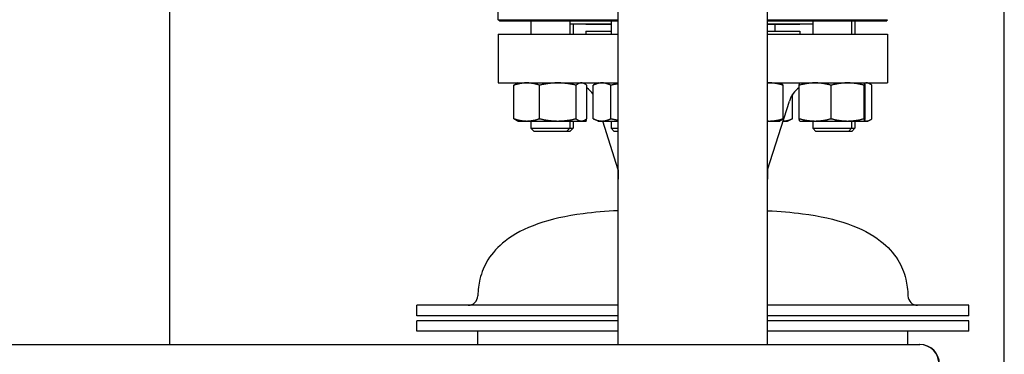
# Model space of a CAD drawing. Header units: inches. Extents: x 24 to 1128, y -69 to 748.
# Tile 582 of 656: x 1024.07 to 1043.03, y 376.17 to 382.62. Entities that reach past the tile are written whole.
import ezdxf

# ---------------------------------------------------------------- set-up
doc = ezdxf.new("R2010")
doc.units = ezdxf.units.IN
doc.header["$LTSCALE"] = 32
doc.header["$MEASUREMENT"] = 0
doc.layers.add('Visible (ANSI)', color=7, linetype='Continuous', lineweight=30)

msp = doc.modelspace()

# ---------------------------------------------------------------- linework, layer by layer
at = {"layer": 'Visible (ANSI)'}
for p, q in [((1043.03453, 362.98367), (1043.03453, 424.98367)), ((1026.95453, 376.35867), (1026.95453, 386.29204)), ((1033.28453, 382.61992), (1033.28453, 383.52617)), ((1035.59703, 376.35867), (1035.59703, 383.3298)), ((1038.47203, 376.35867), (1038.47203, 383.3298)), ((1033.28453, 382.61992), (1035.59703, 382.61992)), ((1033.31578, 382.58867), (1033.28453, 382.61992)), ((1038.47203, 382.61992), (1040.78453, 382.61992)), ((1040.75328, 382.58867), (1040.78453, 382.61992)), ((1035.59703, 382.58867), (1033.31578, 382.58867)), ((1033.91273, 382.58867), (1033.91273, 382.34117)), ((1034.66273, 382.58867), (1034.66273, 382.34117)), ((1035.45842, 382.53117), (1034.66273, 382.53117)), ((1034.72608, 382.53117), (1034.72608, 382.34117)), ((1034.97453, 382.52617), (1034.97453, 382.53117)), ((1035.45842, 382.52617), (1034.97453, 382.52617)), ((1035.45842, 382.58867), (1035.45842, 382.34117)), ((1040.75328, 382.58867), (1038.47203, 382.58867)), ((1039.34299, 382.53117), (1038.47203, 382.53117)), ((1039.09453, 382.52617), (1038.47203, 382.52617)), ((1038.61065, 382.52617), (1038.61065, 382.40117)), ((1039.09453, 382.52617), (1039.09453, 382.53117)), ((1039.34299, 382.58867), (1039.34299, 382.34117)), ((1040.09299, 382.58867), (1040.09299, 382.34117)), ((1040.15634, 382.58867), (1040.15634, 382.34117)), ((1033.28453, 382.34117), (1035.59703, 382.34117)), ((1033.28453, 382.34117), (1033.28453, 381.40117)), ((1034.97453, 382.40117), (1035.45842, 382.40117)), ((1034.97453, 382.40117), (1034.97453, 382.34117)), ((1038.47203, 382.40117), (1039.09453, 382.40117)), ((1038.47203, 382.34117), (1040.78453, 382.34117)), ((1039.09453, 382.40117), (1039.09453, 382.34117)), ((1040.78453, 382.34117), (1040.78453, 381.40117)), ((1033.28453, 381.40117), (1035.59703, 381.40117)), ((1033.58565, 380.71226), (1033.58565, 381.35608)), ((1033.66273, 381.40117), (1033.6355, 381.38847)), ((1034.08139, 380.71226), (1034.08139, 381.35608)), ((1034.78347, 380.71226), (1034.78347, 381.35608)), ((1034.91273, 381.40117), (1034.93995, 381.38847)), ((1034.98981, 380.71226), (1034.98981, 381.35608)), ((1035.11202, 380.71226), (1035.11202, 381.35608)), ((1035.20842, 381.40117), (1035.123, 381.36134)), ((1035.45512, 380.71226), (1035.45512, 381.35608)), ((1038.47203, 381.40117), (1040.78453, 381.40117)), ((1038.7077, 381.40117), (1038.72516, 381.39303)), ((1038.77427, 380.71226), (1038.77427, 381.35608)), ((1039.07926, 380.71226), (1039.07926, 381.30749)), ((1039.08307, 380.71226), (1039.08307, 381.35608)), ((1039.09299, 381.40117), (1039.09274, 381.40105)), ((1039.69767, 380.71226), (1039.69767, 381.35608)), ((1040.33258, 380.71226), (1040.33258, 381.35608)), ((1040.34299, 381.40117), (1040.34323, 381.40105)), ((1040.3529, 380.71226), (1040.3529, 381.35608)), ((1040.40634, 381.40117), (1040.43356, 381.38847)), ((1040.48342, 380.71226), (1040.48342, 381.35608)), ((1038.95705, 380.71226), (1038.95705, 381.18213)), ((1038.47453, 379.72784), (1038.89399, 381.05214)), ((1033.66273, 380.66717), (1033.6355, 380.67987)), ((1033.66273, 380.66717), (1033.83352, 380.66717)), ((1033.83352, 380.66717), (1034.43243, 380.66717)), ((1033.91273, 380.66717), (1033.91273, 380.52867)), ((1033.91273, 380.52867), (1034.66273, 380.52867)), ((1033.97523, 380.46617), (1033.91273, 380.52867)), ((1034.43243, 380.66717), (1034.88664, 380.66717)), ((1034.60023, 380.46617), (1034.66273, 380.52867)), ((1034.66273, 380.66717), (1034.66273, 380.52867)), ((1034.66273, 380.52867), (1034.72608, 380.52867)), ((1034.66358, 380.46617), (1034.72608, 380.52867)), ((1034.72608, 380.66717), (1034.72608, 380.52867)), ((1034.88664, 380.66717), (1034.91273, 380.66717)), ((1034.91273, 380.66717), (1034.93995, 380.67987)), ((1034.91273, 380.66717), (1034.97583, 380.66717)), ((1034.97583, 380.66717), (1034.97608, 380.66717)), ((1034.97608, 380.66717), (1034.97633, 380.66729)), ((1035.20842, 380.66717), (1035.123, 380.707)), ((1035.20842, 380.66717), (1035.28357, 380.66717)), ((1035.28357, 380.66717), (1035.59703, 380.66717)), ((1035.59453, 379.72784), (1035.29701, 380.66717)), ((1035.45842, 380.66717), (1035.45842, 380.52867)), ((1035.45842, 380.52867), (1035.59703, 380.52867)), ((1035.52092, 380.46617), (1035.45842, 380.52867)), ((1038.47203, 380.66717), (1038.51203, 380.66717)), ((1038.51203, 380.66717), (1038.7077, 380.66717)), ((1038.7077, 380.66717), (1038.72516, 380.67531)), ((1038.77205, 380.66717), (1038.86065, 380.66717)), ((1038.86065, 380.66717), (1038.94607, 380.707)), ((1039.09299, 380.66717), (1039.09274, 380.66729)), ((1039.09299, 380.66717), (1039.39037, 380.66717)), ((1039.34299, 380.66717), (1039.34299, 380.52867)), ((1039.34299, 380.52867), (1040.09299, 380.52867)), ((1039.40549, 380.46617), (1039.34299, 380.52867)), ((1039.39037, 380.66717), (1040.01512, 380.66717)), ((1040.01512, 380.66717), (1040.34274, 380.66717)), ((1040.03049, 380.46617), (1040.09299, 380.52867)), ((1040.09299, 380.66717), (1040.09299, 380.52867)), ((1040.09299, 380.52867), (1040.15634, 380.52867)), ((1040.09384, 380.46617), (1040.15634, 380.52867)), ((1040.15634, 380.66717), (1040.15634, 380.52867)), ((1040.34274, 380.66717), (1040.34299, 380.66717)), ((1040.34299, 380.66717), (1040.34323, 380.66729)), ((1040.34299, 380.66717), (1040.38025, 380.66717)), ((1040.38025, 380.66717), (1040.40634, 380.66717)), ((1040.40634, 380.66717), (1040.43356, 380.67987)), ((1034.60023, 380.46617), (1033.97523, 380.46617)), ((1034.66358, 380.46617), (1034.60023, 380.46617)), ((1035.59703, 380.46617), (1035.52092, 380.46617)), ((1040.03049, 380.46617), (1039.40549, 380.46617)), ((1040.09384, 380.46617), (1040.03049, 380.46617)), ((1035.59453, 379.72784), (1035.59703, 379.72784)), ((1035.59453, 379.72784), (1035.59453, 379.54504)), ((1038.47203, 379.72784), (1038.47453, 379.72784)), ((1038.47453, 379.72784), (1038.47453, 379.54504)), ((1035.59453, 379.54504), (1035.59703, 379.54504)), ((1035.59703, 379.54312), (1035.59453, 379.54504)), ((1038.47203, 379.54504), (1038.47453, 379.54504)), ((1038.47203, 379.54312), (1038.47453, 379.54504)), ((1035.59703, 377.1157), (1031.71953, 377.1157)), ((1031.71953, 376.9157), (1031.71953, 377.1157)), ((1042.34953, 377.1157), (1038.47203, 377.1157)), ((1042.34953, 376.9157), (1042.34953, 377.1157)), ((1035.59703, 376.9157), (1031.71953, 376.9157)), ((1035.59703, 376.81595), (1031.71953, 376.81595)), ((1031.71953, 376.6157), (1031.71953, 376.81595)), ((1042.34953, 376.9157), (1038.47203, 376.9157)), ((1042.34953, 376.81595), (1038.47203, 376.81595)), ((1042.34953, 376.6157), (1042.34953, 376.81595)), ((1035.59703, 376.6157), (1031.71953, 376.6157)), ((1032.89053, 376.35867), (1032.89053, 376.6157)), ((1042.34953, 376.6157), (1038.47203, 376.6157)), ((1041.17853, 376.35867), (1041.17853, 376.6157)), ((944.53453, 376.35867), (1041.40246, 376.35867)), ((1041.40246, 376.35867), (1041.40953, 376.35867))]:
    msp.add_line(p, q, dxfattribs=at)
for centre, radius, start, end in [((1034.69842, 380.90117), 0.5, 34.18844, 54.353884), ((1039.37065, 380.90117), 0.5, 125.10975, 162.425284), ((1032.70376, 377.3032), 0.1875, 270, 358.443207), ((1041.36531, 377.3032), 0.1875, 181.556793, 270), ((1041.40246, 375.98367), 0.375, 0, 90), ((1041.40953, 375.98367), 0.375, 0, 90)]:
    msp.add_arc(centre, radius, start, end, dxfattribs=at)
for points, weights in [([(1033.83352, 381.40117), (1033.71848, 381.40117), (1033.58565, 381.35608)], [1, 1.0379548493, 1]), ([(1033.58565, 381.35608), (1033.61184, 381.37744), (1033.6355, 381.38847)], [1, 1.01762479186, 1.01888101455]), ([(1034.08139, 381.35608), (1033.94856, 381.40117), (1033.83352, 381.40117)], [1, 1.0379548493, 1]), ([(1034.43243, 381.40117), (1034.26951, 381.40117), (1034.08139, 381.35608)], [1, 1.0379548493, 1]), ([(1034.78347, 381.35608), (1034.59535, 381.40117), (1034.43243, 381.40117)], [1, 1.0379548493, 1]), ([(1034.88664, 381.40117), (1034.83876, 381.40117), (1034.78347, 381.35608)], [1, 1.0379548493, 1]), ([(1034.98981, 381.35608), (1034.93452, 381.40117), (1034.88664, 381.40117)], [1, 1.0379548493, 1]), ([(1035.28357, 381.40117), (1035.20395, 381.40117), (1035.11202, 381.35608)], [1, 1.0379548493, 1]), ([(1035.45512, 381.35608), (1035.36319, 381.40117), (1035.28357, 381.40117)], [1, 1.0379548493, 1]), ([(1035.59703, 381.38381), (1035.52913, 381.37334), (1035.45512, 381.35608)], [1.01777404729, 1.01419861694, 1]), ([(1038.51203, 381.40117), (1038.49207, 381.40117), (1038.47203, 381.40004)], [1, 1.00603299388, 1.01014807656]), ([(1038.77427, 381.35608), (1038.63373, 381.40117), (1038.51203, 381.40117)], [1, 1.0379548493, 1]), ([(1038.72516, 381.39303), (1038.74829, 381.38225), (1038.77427, 381.35608)], [1.01859290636, 1.02167875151, 1]), ([(1039.39037, 381.40117), (1039.24775, 381.40117), (1039.08307, 381.35608)], [1, 1.0379548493, 1]), ([(1039.08307, 381.35608), (1039.08825, 381.39896), (1039.09274, 381.40105)], [1, 1.0360296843, 1.00365503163]), ([(1039.69767, 381.35608), (1039.53299, 381.40117), (1039.39037, 381.40117)], [1, 1.0379548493, 1]), ([(1040.01512, 381.40117), (1039.86779, 381.40117), (1039.69767, 381.35608)], [1, 1.0379548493, 1]), ([(1040.33258, 381.35608), (1040.16246, 381.40117), (1040.01512, 381.40117)], [1, 1.0379548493, 1]), ([(1040.34274, 381.40117), (1040.33802, 381.40117), (1040.33258, 381.35608)], [1, 1.0379548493, 1]), ([(1040.3529, 381.35608), (1040.34745, 381.40117), (1040.34274, 381.40117)], [1, 1.0379548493, 1]), ([(1040.38025, 381.40117), (1040.36333, 381.40117), (1040.3461, 381.3959)], [1, 1.01309132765, 1.01715177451]), ([(1040.48342, 381.35608), (1040.42813, 381.40117), (1040.38025, 381.40117)], [1, 1.0379548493, 1]), ([(1033.6355, 380.67987), (1033.61184, 380.6909), (1033.58565, 380.71226)], [1.01888101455, 1.01762479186, 1]), ([(1033.58565, 380.71226), (1033.71848, 380.66717), (1033.83352, 380.66717)], [1, 1.0379548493, 1]), ([(1033.83352, 380.66717), (1033.94856, 380.66717), (1034.08139, 380.71226)], [1, 1.0379548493, 1]), ([(1034.08139, 380.71226), (1034.26951, 380.66717), (1034.43243, 380.66717)], [1, 1.0379548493, 1]), ([(1034.43243, 380.66717), (1034.59535, 380.66717), (1034.78347, 380.71226)], [1, 1.0379548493, 1]), ([(1034.78347, 380.71226), (1034.83876, 380.66717), (1034.88664, 380.66717)], [1, 1.0379548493, 1]), ([(1034.88664, 380.66717), (1034.93452, 380.66717), (1034.98981, 380.71226)], [1, 1.0379548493, 1]), ([(1034.96784, 380.69585), (1034.97202, 380.66717), (1034.97583, 380.66717)], [1.01203982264, 1.03045164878, 1]), ([(1034.97583, 380.66717), (1034.98038, 380.66717), (1034.98557, 380.70886)], [1, 1.03654585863, 1.00271336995]), ([(1035.11202, 380.71226), (1035.20395, 380.66717), (1035.28357, 380.66717)], [1, 1.0379548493, 1]), ([(1035.28357, 380.66717), (1035.36319, 380.66717), (1035.45512, 380.71226)], [1, 1.0379548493, 1]), ([(1035.45512, 380.71226), (1035.52913, 380.69499), (1035.59703, 380.68452)], [1, 1.01419861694, 1.01777404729]), ([(1038.47203, 380.6683), (1038.49207, 380.66717), (1038.51203, 380.66717)], [1.01014807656, 1.00603299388, 1]), ([(1038.51203, 380.66717), (1038.63373, 380.66717), (1038.77427, 380.71226)], [1, 1.0379548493, 1]), ([(1038.77427, 380.71226), (1038.74829, 380.68609), (1038.72516, 380.67531)], [1, 1.02167875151, 1.01859290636]), ([(1038.77206, 380.66719), (1038.85792, 380.66816), (1038.95705, 380.71226)], [1.00169339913, 1.03708836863, 1]), ([(1038.95705, 380.71226), (1038.95152, 380.70954), (1038.94607, 380.707)], [1, 1.00220568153, 1.0041550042]), ([(1039.07926, 380.71226), (1039.08125, 380.71158), (1039.08324, 380.71091)], [1, 1.00054914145, 1.00108239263]), ([(1039.08349, 380.70886), (1039.08139, 380.71052), (1039.07926, 380.71226)], [1.00271336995, 1.00140899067, 1]), ([(1039.08307, 380.71226), (1039.24775, 380.66717), (1039.39037, 380.66717)], [1, 1.0379548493, 1]), ([(1039.09274, 380.66729), (1039.08825, 380.66938), (1039.08307, 380.71226)], [1.00365503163, 1.0360296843, 1]), ([(1039.39037, 380.66717), (1039.53299, 380.66717), (1039.69767, 380.71226)], [1, 1.0379548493, 1]), ([(1039.69767, 380.71226), (1039.86779, 380.66717), (1040.01512, 380.66717)], [1, 1.0379548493, 1]), ([(1040.01512, 380.66717), (1040.16246, 380.66717), (1040.33258, 380.71226)], [1, 1.0379548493, 1]), ([(1040.33258, 380.71226), (1040.33802, 380.66717), (1040.34274, 380.66717)], [1, 1.0379548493, 1]), ([(1040.34274, 380.66717), (1040.34745, 380.66717), (1040.3529, 380.71226)], [1, 1.0379548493, 1]), ([(1040.3461, 380.67244), (1040.36333, 380.66717), (1040.38025, 380.66717)], [1.01715177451, 1.01309132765, 1]), ([(1040.38025, 380.66717), (1040.42813, 380.66717), (1040.48342, 380.71226)], [1, 1.0379548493, 1])]:
    msp.add_rational_spline(points, weights, degree=2, dxfattribs=at)
for points in [[(1035.59703, 378.93786), (1035.35588, 378.92759), (1035.13083, 378.90864), (1034.58943, 378.83704), (1034.29777, 378.77109), (1033.79606, 378.59521), (1033.58602, 378.48529), (1033.27987, 378.24665), (1033.16967, 378.12553), (1033.01601, 377.87611), (1032.96471, 377.75203), (1032.90794, 377.51696), (1032.89424, 377.4104), (1032.89119, 377.2981)], [(1038.47203, 378.93786), (1038.71319, 378.92759), (1038.93823, 378.90864), (1039.47964, 378.83704), (1039.7713, 378.77109), (1040.27301, 378.59521), (1040.48305, 378.48529), (1040.78919, 378.24665), (1040.8994, 378.12553), (1041.05306, 377.87611), (1041.10435, 377.75203), (1041.16112, 377.51696), (1041.17482, 377.4104), (1041.17788, 377.2981)]]:
    msp.add_open_spline(points, degree=3, knots=[1.073250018, 1.073250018, 1.073250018, 1.073250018, 1.197114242, 1.197114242, 1.394228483, 1.394228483, 1.591342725, 1.591342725, 1.75082707, 1.75082707, 1.884885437, 1.884885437, 1.985571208, 1.985571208, 1.985571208, 1.985571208], dxfattribs=at)

doc.saveas('drawing.dxf')
